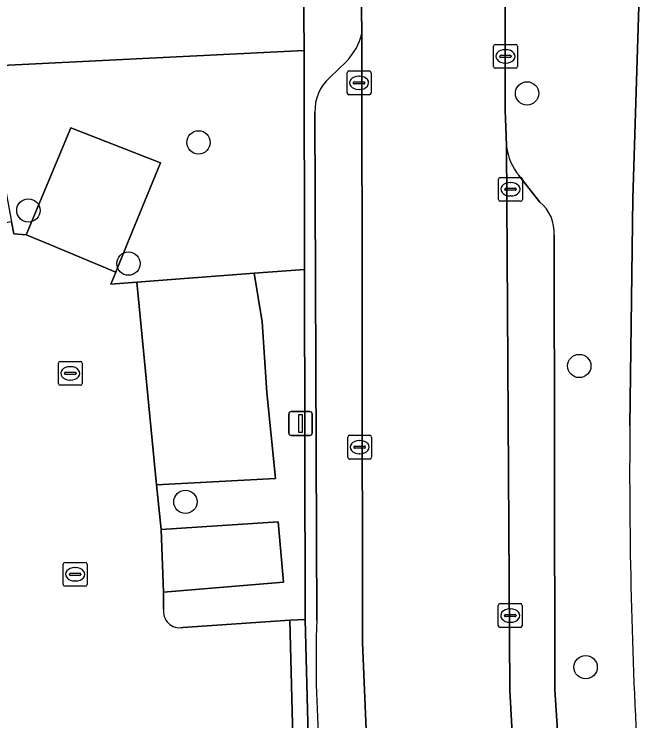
# Model space of a CAD drawing. Extents: x 159680 to 160786, y 387323 to 388340.
# Drawn here: x 160465.21 to 160491.46, y 387979.97 to 388009.61 of the extents above; entities that cross this region are included whole.
import ezdxf

# ---------------------------------------------------------------- set-up
doc = ezdxf.new("R2010")
doc.units = 0
for name, color, linetype in [('IMGEO_Boom', 7, 'Continuous'), ('IMGEO_Erf', 7, 'Continuous'), ('IMGEO_Groenvoorziening', 7, 'Continuous'), ('IMGEO_Haag', 7, 'Continuous'), ('IMGEO_Kolk', 7, 'Continuous'), ('IMGEO_Lichtmast', 7, 'Continuous'), ('IMGEO_Parkeervlak_open', 7, 'Continuous'), ('IMGEO_Rijbaan_lokaal_gesloten', 7, 'Continuous'), ('IMGEO_Voetpad_open', 7, 'Continuous')]:
    doc.layers.add(name, color=color, linetype=linetype)

msp = doc.modelspace()

# ---------------------------------------------------------------- linework, layer by layer
at = {"layer": 'IMGEO_Boom'}
for centre in [(160486.726, 388006.283), (160472.947, 388004.23), (160465.809, 388001.375), (160470.007, 387999.145), (160488.918, 387994.85), (160472.397, 387989.151), (160489.185, 387982.216)]:
    msp.add_circle(centre, 0.489, dxfattribs=at)
at = {"layer": 'IMGEO_Erf'}
msp.add_lwpolyline([(160491.459, 388011.302), (160491.164, 388001.878), (160491.041, 387992.352)], dxfattribs=at)
msp.add_arc((160704.724, 387990.349), 213.693, 179.46304, 183.32802, dxfattribs=at)
at = {"layer": 'IMGEO_Groenvoorziening'}
msp.add_lwpolyline([(160475.275, 387998.741), (160477.399, 387998.903), (160477.384, 388008.078), (160462.715, 388007.358), (160461.447, 388007.296), (160461.802, 388005.347), (160463.977, 388005.725), (160464.198, 388005.762), (160465.106, 388000.896), (160465.2, 388000.395), (160465.722, 388000.349), (160467.587, 388004.835), (160471.346, 388003.375), (160469.972, 388000), (160469.48, 387998.791), (160469.274, 387998.284), (160470.36, 387998.367)], close=True, dxfattribs=at)
for points in [[(160475.275, 387998.741), (160475.611, 387996.703), (160475.819, 387993.736), (160476.174, 387990.133), (160471.19, 387989.865)], [(160477.399, 387998.903), (160475.275, 387998.741)], [(160477.424, 387984.218), (160477.399, 387998.903)], [(160471.19, 387989.865), (160471.385, 387987.997)], [(160471.385, 387987.997), (160476.291, 387988.309), (160476.516, 387985.783), (160471.476, 387985.367)], [(160471.476, 387985.367), (160471.482, 387984.657)], [(160472.284, 387983.885), (160476.774, 387984.195)], [(160476.774, 387984.195), (160477.424, 387984.218)]]:
    msp.add_lwpolyline(points, dxfattribs=at)
msp.add_arc((160472.159, 387984.557), 0.684, 171.6316, 280.5522, dxfattribs=at)
at = {"layer": 'IMGEO_Haag'}
for points in [[(160475.275, 387998.741), (160475.611, 387996.703), (160475.819, 387993.736), (160476.174, 387990.133), (160471.19, 387989.865)], [(160477.399, 387998.903), (160475.275, 387998.741)], [(160477.424, 387984.218), (160477.399, 387998.903)], [(160471.19, 387989.865), (160471.385, 387987.997)], [(160471.385, 387987.997), (160476.291, 387988.309), (160476.516, 387985.783), (160471.476, 387985.367)], [(160471.476, 387985.367), (160471.482, 387984.657)], [(160472.284, 387983.885), (160476.774, 387984.195)], [(160476.774, 387984.195), (160477.424, 387984.218)]]:
    msp.add_lwpolyline(points, dxfattribs=at)
msp.add_arc((160472.159, 387984.557), 0.684, 171.6316, 280.5522, dxfattribs=at)
at = {"layer": 'IMGEO_Kolk'}
for p, q in [((160485.32, 388007.412), (160485.32, 388008.264)), ((160485.395, 388008.338), (160486.247, 388008.338)), ((160486.321, 388008.264), (160486.321, 388007.412)), ((160485.579, 388007.832), (160485.579, 388007.844)), ((160485.622, 388007.881), (160486.02, 388007.881)), ((160485.808, 388008.118), (160485.833, 388008.118)), ((160486.063, 388007.844), (160486.063, 388007.832)), ((160486.017, 388007.795), (160485.619, 388007.795)), ((160485.831, 388007.558), (160485.806, 388007.558)), ((160486.247, 388007.338), (160485.395, 388007.338)), ((160479.181, 388006.299), (160479.181, 388007.151)), ((160479.256, 388007.225), (160480.108, 388007.225)), ((160479.669, 388007.005), (160479.694, 388007.005)), ((160480.182, 388007.151), (160480.182, 388006.299)), ((160479.44, 388006.719), (160479.44, 388006.731)), ((160479.878, 388006.682), (160479.48, 388006.682)), ((160479.483, 388006.768), (160479.881, 388006.768)), ((160479.924, 388006.731), (160479.924, 388006.719)), ((160479.692, 388006.445), (160479.667, 388006.445)), ((160480.108, 388006.225), (160479.256, 388006.225)), ((160485.531, 388001.836), (160485.531, 388002.688)), ((160485.606, 388002.762), (160486.458, 388002.762)), ((160486.019, 388002.542), (160486.044, 388002.542)), ((160486.532, 388002.688), (160486.532, 388001.836)), ((160485.79, 388002.256), (160485.79, 388002.268)), ((160486.228, 388002.219), (160485.83, 388002.219)), ((160485.833, 388002.305), (160486.231, 388002.305)), ((160486.274, 388002.268), (160486.274, 388002.256)), ((160486.042, 388001.982), (160486.017, 388001.982)), ((160486.458, 388001.762), (160485.606, 388001.762)), ((160467.069, 387994.116), (160467.069, 387994.968)), ((160467.144, 387995.042), (160467.996, 387995.042)), ((160467.557, 387994.822), (160467.582, 387994.822)), ((160468.07, 387994.968), (160468.07, 387994.116)), ((160467.328, 387994.536), (160467.328, 387994.548)), ((160467.766, 387994.499), (160467.368, 387994.499)), ((160467.371, 387994.585), (160467.769, 387994.585)), ((160467.812, 387994.548), (160467.812, 387994.536)), ((160467.58, 387994.262), (160467.555, 387994.262)), ((160467.996, 387994.042), (160467.144, 387994.042)), ((160479.206, 387991.019), (160479.206, 387991.871)), ((160479.281, 387991.945), (160480.133, 387991.945)), ((160480.207, 387991.871), (160480.207, 387991.019)), ((160479.694, 387991.725), (160479.719, 387991.725)), ((160479.465, 387991.439), (160479.465, 387991.451)), ((160479.903, 387991.402), (160479.505, 387991.402)), ((160479.508, 387991.488), (160479.906, 387991.488)), ((160479.949, 387991.451), (160479.949, 387991.439)), ((160480.133, 387990.945), (160479.281, 387990.945)), ((160479.717, 387991.165), (160479.692, 387991.165)), ((160467.272, 387985.686), (160467.272, 387986.538)), ((160467.347, 387986.612), (160468.199, 387986.612)), ((160468.273, 387986.538), (160468.273, 387985.686)), ((160467.76, 387986.392), (160467.785, 387986.392)), ((160467.531, 387986.106), (160467.531, 387986.118)), ((160467.969, 387986.069), (160467.571, 387986.069)), ((160467.574, 387986.155), (160467.972, 387986.155)), ((160468.015, 387986.118), (160468.015, 387986.106)), ((160468.199, 387985.612), (160467.347, 387985.612)), ((160467.783, 387985.832), (160467.758, 387985.832)), ((160485.521, 387983.955), (160485.521, 387984.807)), ((160485.596, 387984.881), (160486.448, 387984.881)), ((160486.522, 387984.807), (160486.522, 387983.955)), ((160485.823, 387984.424), (160486.221, 387984.424)), ((160486.009, 387984.661), (160486.034, 387984.661)), ((160485.78, 387984.375), (160485.78, 387984.387)), ((160486.218, 387984.338), (160485.82, 387984.338)), ((160486.264, 387984.387), (160486.264, 387984.375)), ((160486.448, 387983.881), (160485.596, 387983.881)), ((160486.032, 387984.101), (160486.007, 387984.101))]:
    msp.add_line(p, q, dxfattribs=at)
for points in [[(160485.32, 388007.412), (160485.32, 388008.264)], [(160485.395, 388008.338), (160486.247, 388008.338)], [(160486.321, 388008.264), (160486.321, 388007.412)], [(160486.247, 388007.338), (160485.395, 388007.338)], [(160479.181, 388006.299), (160479.181, 388007.151)], [(160479.256, 388007.225), (160480.108, 388007.225)], [(160480.182, 388007.151), (160480.182, 388006.299)], [(160480.108, 388006.225), (160479.256, 388006.225)], [(160485.531, 388001.836), (160485.531, 388002.688)], [(160485.606, 388002.762), (160486.458, 388002.762)], [(160486.532, 388002.688), (160486.532, 388001.836)], [(160486.458, 388001.762), (160485.606, 388001.762)], [(160467.069, 387994.116), (160467.069, 387994.968)], [(160467.144, 387995.042), (160467.996, 387995.042)], [(160468.07, 387994.968), (160468.07, 387994.116)], [(160467.996, 387994.042), (160467.144, 387994.042)], [(160479.206, 387991.019), (160479.206, 387991.871)], [(160479.281, 387991.945), (160480.133, 387991.945)], [(160480.207, 387991.871), (160480.207, 387991.019)], [(160480.133, 387990.945), (160479.281, 387990.945)], [(160467.272, 387985.686), (160467.272, 387986.538)], [(160467.347, 387986.612), (160468.199, 387986.612)], [(160468.273, 387986.538), (160468.273, 387985.686)], [(160468.199, 387985.612), (160467.347, 387985.612)], [(160485.521, 387983.955), (160485.521, 387984.807)], [(160485.596, 387984.881), (160486.448, 387984.881)], [(160486.522, 387984.807), (160486.522, 387983.955)], [(160486.448, 387983.881), (160485.596, 387983.881)]]:
    msp.add_lwpolyline(points, dxfattribs=at)
for centre, radius, start, end in [((160485.397, 388008.262), 0.0765, 91.552, 178.448), ((160485.397, 388008.262), 0.0765, 91.552, 178.448), ((160486.245, 388008.262), 0.0765, 1.552, 88.448), ((160486.245, 388008.262), 0.0765, 1.552, 88.448), ((160485.619, 388007.841), 0.0403, 85.8775, 175.7526), ((160486.024, 388007.843), 0.0386, 1.7309, 96.639), ((160485.616, 388007.831), 0.0366, 178.938, 274.7102), ((160486.02, 388007.838), 0.043, 264.8664, 352.4533), ((160485.397, 388007.414), 0.0765, 181.552, 268.448), ((160485.397, 388007.414), 0.0765, 181.552, 268.448), ((160486.245, 388007.414), 0.0765, 271.552, 358.448), ((160486.245, 388007.414), 0.0765, 271.552, 358.448), ((160479.258, 388007.149), 0.0765, 91.552, 178.448), ((160479.258, 388007.149), 0.0765, 91.552, 178.448), ((160480.106, 388007.149), 0.0765, 1.552, 88.448), ((160480.106, 388007.149), 0.0765, 1.552, 88.448), ((160479.48, 388006.728), 0.0403, 85.8775, 175.7526), ((160479.477, 388006.718), 0.0366, 178.938, 274.7102), ((160479.881, 388006.725), 0.043, 264.8664, 352.4533), ((160479.885, 388006.73), 0.0386, 1.7309, 96.639), ((160479.258, 388006.301), 0.0765, 181.552, 268.448), ((160479.258, 388006.301), 0.0765, 181.552, 268.448), ((160480.106, 388006.301), 0.0765, 271.552, 358.448), ((160480.106, 388006.301), 0.0765, 271.552, 358.448), ((160485.608, 388002.686), 0.0765, 91.552, 178.448), ((160485.608, 388002.686), 0.0765, 91.552, 178.448), ((160486.456, 388002.686), 0.0765, 1.552, 88.448), ((160486.456, 388002.686), 0.0765, 1.552, 88.448), ((160485.83, 388002.265), 0.0403, 85.8775, 175.7526), ((160485.827, 388002.255), 0.0366, 178.938, 274.7102), ((160486.231, 388002.262), 0.043, 264.8664, 352.4533), ((160486.235, 388002.267), 0.0386, 1.7309, 96.639), ((160485.608, 388001.838), 0.0765, 181.552, 268.448), ((160485.608, 388001.838), 0.0765, 181.552, 268.448), ((160486.456, 388001.838), 0.0765, 271.552, 358.448), ((160486.456, 388001.838), 0.0765, 271.552, 358.448), ((160467.146, 387994.966), 0.0765, 91.552, 178.448), ((160467.146, 387994.966), 0.0765, 91.552, 178.448), ((160467.994, 387994.966), 0.0765, 1.552, 88.448), ((160467.994, 387994.966), 0.0765, 1.552, 88.448), ((160467.368, 387994.545), 0.0403, 85.8775, 175.7526), ((160467.365, 387994.535), 0.0366, 178.938, 274.7102), ((160467.769, 387994.542), 0.043, 264.8664, 352.4533), ((160467.773, 387994.547), 0.0386, 1.7309, 96.639), ((160467.146, 387994.118), 0.0765, 181.552, 268.448), ((160467.146, 387994.118), 0.0765, 181.552, 268.448), ((160467.994, 387994.118), 0.0765, 271.552, 358.448), ((160467.994, 387994.118), 0.0765, 271.552, 358.448), ((160479.283, 387991.869), 0.0765, 91.552, 178.448), ((160479.283, 387991.869), 0.0765, 91.552, 178.448), ((160480.131, 387991.869), 0.0765, 1.552, 88.448), ((160480.131, 387991.869), 0.0765, 1.552, 88.448), ((160479.505, 387991.448), 0.0403, 85.8775, 175.7526), ((160479.502, 387991.438), 0.0366, 178.938, 274.7102), ((160479.906, 387991.445), 0.043, 264.8664, 352.4533), ((160479.91, 387991.45), 0.0386, 1.7309, 96.639), ((160479.283, 387991.021), 0.0765, 181.552, 268.448), ((160479.283, 387991.021), 0.0765, 181.552, 268.448), ((160480.131, 387991.021), 0.0765, 271.552, 358.448), ((160480.131, 387991.021), 0.0765, 271.552, 358.448), ((160467.349, 387986.536), 0.0765, 91.552, 178.448), ((160467.349, 387986.536), 0.0765, 91.552, 178.448), ((160468.197, 387986.536), 0.0765, 1.552, 88.448), ((160468.197, 387986.536), 0.0765, 1.552, 88.448), ((160467.571, 387986.115), 0.0403, 85.8775, 175.7526), ((160467.568, 387986.105), 0.0366, 178.938, 274.7102), ((160467.972, 387986.112), 0.043, 264.8664, 352.4533), ((160467.976, 387986.117), 0.0386, 1.7309, 96.639), ((160467.349, 387985.688), 0.0765, 181.552, 268.448), ((160467.349, 387985.688), 0.0765, 181.552, 268.448), ((160468.197, 387985.688), 0.0765, 271.552, 358.448), ((160468.197, 387985.688), 0.0765, 271.552, 358.448), ((160485.598, 387984.805), 0.0765, 91.552, 178.448), ((160485.598, 387984.805), 0.0765, 91.552, 178.448), ((160486.446, 387984.805), 0.0765, 1.552, 88.448), ((160486.446, 387984.805), 0.0765, 1.552, 88.448), ((160485.82, 387984.384), 0.0403, 85.8775, 175.7526), ((160486.225, 387984.386), 0.0386, 1.7309, 96.639), ((160485.817, 387984.374), 0.0366, 178.938, 274.7102), ((160486.221, 387984.381), 0.043, 264.8664, 352.4533), ((160485.598, 387983.957), 0.0765, 181.552, 268.448), ((160485.598, 387983.957), 0.0765, 181.552, 268.448), ((160486.446, 387983.957), 0.0765, 271.552, 358.448), ((160486.446, 387983.957), 0.0765, 271.552, 358.448)]:
    msp.add_arc(centre, radius, start, end, dxfattribs=at)
for centre, major_axis, ratio, start_param, end_param in [((160485.807, 388007.838), (-0.387, 0.002), 0.722429, 4.712389, 7.853982), ((160485.832, 388007.838), (-0.39, 0.002), 0.717154, 1.570796, 4.712389), ((160479.668, 388006.725), (-0.387, 0.002), 0.722429, 4.712389, 7.853982), ((160479.693, 388006.725), (-0.39, 0.002), 0.717154, 1.570796, 4.712389), ((160486.018, 388002.262), (-0.387, 0.002), 0.722429, 4.712389, 7.853982), ((160486.043, 388002.262), (-0.39, 0.002), 0.717154, 1.570796, 4.712389), ((160467.556, 387994.542), (-0.387, 0.002), 0.722429, 4.712389, 7.853982), ((160467.581, 387994.542), (-0.39, 0.002), 0.717154, 1.570796, 4.712389), ((160479.693, 387991.445), (-0.387, 0.002), 0.722429, 4.712389, 7.853982), ((160479.718, 387991.445), (-0.39, 0.002), 0.717154, 1.570796, 4.712389), ((160467.759, 387986.112), (-0.387, 0.002), 0.722429, 4.712389, 7.853982), ((160467.784, 387986.112), (-0.39, 0.002), 0.717154, 1.570796, 4.712389), ((160486.008, 387984.381), (-0.387, 0.002), 0.722429, 4.712389, 7.853982), ((160486.033, 387984.381), (-0.39, 0.002), 0.717154, 1.570796, 4.712389)]:
    msp.add_ellipse(centre, major_axis=major_axis, ratio=ratio, start_param=start_param, end_param=end_param, dxfattribs=at)
at = {"layer": 'IMGEO_Lichtmast'}
for p, q in [((160476.729, 387992.039), (160476.729, 387992.839)), ((160476.729, 387992.839), (160476.729, 387992.039)), ((160476.829, 387992.939), (160477.619, 387992.939)), ((160477.619, 387992.939), (160476.829, 387992.939)), ((160477.719, 387992.839), (160477.719, 387992.039)), ((160477.719, 387992.039), (160477.719, 387992.839)), ((160477.619, 387991.939), (160476.829, 387991.939)), ((160476.829, 387991.939), (160477.619, 387991.939))]:
    msp.add_line(p, q, dxfattribs=at)
msp.add_lwpolyline([(160477.149, 387992.814), (160477.299, 387992.814), (160477.299, 387992.064), (160477.149, 387992.064), (160477.149, 387992.814)], dxfattribs=at)
for centre, start, end in [((160476.829, 387992.839), 90, 180), ((160476.829, 387992.839), 90, 180), ((160477.619, 387992.839), 0, 90), ((160477.619, 387992.839), 360, 90), ((160476.829, 387992.039), 180, 270), ((160476.829, 387992.039), 180, 270), ((160477.619, 387992.039), 270, 0), ((160477.619, 387992.039), 270, 0)]:
    msp.add_arc(centre, 0.1, start, end, dxfattribs=at)
at = {"layer": 'IMGEO_Parkeervlak_open'}
for points in [[(160486.83, 387869.924), (160482.047, 387945.687), (160481.009, 387962.737), (160480.073, 387977.276), (160479.824, 387983.238), (160479.798, 388008.807)], [(160479.149, 388007.621), (160478.451, 388006.944)], [(160477.829, 388005.493), (160477.908, 387984.18)], [(160485.863, 388004.063), (160485.998, 387981.25), (160486.973, 387963.558)], [(160487.261, 388001.726), (160486.389, 388002.835)], [(160488.795, 387967.179), (160487.897, 387981.274), (160487.86, 388000.339)]]:
    msp.add_lwpolyline(points, dxfattribs=at)
for points in [[(160469.48, 387998.791), (160469.972, 388000), (160471.346, 388003.375), (160467.587, 388004.835), (160465.722, 388000.349), (160466.564, 388000)], [(160471.19, 387989.865), (160476.174, 387990.133), (160475.819, 387993.736), (160475.611, 387996.703), (160475.275, 387998.741), (160470.36, 387998.367)], [(160471.385, 387987.997), (160471.476, 387985.367), (160476.516, 387985.783), (160476.291, 387988.309)]]:
    msp.add_lwpolyline(points, close=True, dxfattribs=at)
for centre, radius, start, end in [((160477.308, 388009.399), 2.56, 316.0005, 346.623), ((160479.683, 388005.557), 1.855, 131.619, 181.9743), ((160488.252, 388004.359), 2.407, 187.0754, 219.2993), ((160486.26, 388000.471), 1.605, 355.2903, 51.4256), ((160525.187, 387982.445), 47.311, 177.898, 184.4377)]:
    msp.add_arc(centre, radius, start, end, dxfattribs=at)
at = {"layer": 'IMGEO_Rijbaan_lokaal_gesloten'}
msp.add_lwpolyline([(160485.863, 388004.063), (160485.851, 388004.511), (160485.806, 388005.566), (160485.808, 388009.922), (160485.783, 388010.734), (160479.771, 388010.813), (160479.798, 388008.807), (160479.824, 387983.238), (160480.073, 387977.276), (160481.009, 387962.737), (160487.01, 387963.11), (160486.973, 387963.558), (160485.998, 387981.25)], close=True, dxfattribs=at)
at = {"layer": 'IMGEO_Voetpad_open'}
for points in [[(160411.03, 388020.2), (160415.813, 388020.513), (160416.835, 388020.58), (160420.014, 388020.767), (160423.93, 388019.793), (160432.611, 388017.635), (160450.641, 388013.078), (160456.201, 388011.718), (160458.963, 388011.042), (160459.385, 388008.654), (160459.637, 388007.231), (160461.447, 388007.296), (160462.715, 388007.358), (160477.384, 388008.078), (160477.35, 388011.073), (160462.624, 388010.421)], [(160479.798, 388008.807), (160479.771, 388010.813), (160479.765, 388011.18), (160477.35, 388011.073), (160477.384, 388008.078), (160477.399, 387998.903), (160477.424, 387984.218), (160477.543, 387979.347), (160479.031, 387955.532), (160479.128, 387953.445), (160480.64, 387929.807), (160480.812, 387927.127), (160481.179, 387921.382), (160481.576, 387921.417), (160478.018, 387978.784)], [(160491.041, 387992.352), (160491.164, 388001.878), (160491.459, 388011.302), (160485.793, 388011.375), (160485.783, 388010.734), (160485.808, 388009.922), (160485.806, 388005.566), (160485.851, 388004.511), (160485.863, 388004.063)], [(160478.451, 388006.944), (160479.149, 388007.621)], [(160477.908, 387984.18), (160477.829, 388005.493)], [(160486.389, 388002.835), (160487.261, 388001.726)], [(160471.482, 387984.657), (160471.476, 387985.367), (160471.385, 387987.997), (160471.19, 387989.865), (160470.36, 387998.367), (160469.274, 387998.284), (160469.48, 387998.791), (160466.564, 388000), (160465.722, 388000.349), (160465.2, 388000.395), (160465.106, 388000.896), (160462.691, 388000.458), (160463.885, 387993.069), (160464.559, 387981.065), (160462.943, 387980.952), (160461.629, 387978.493)], [(160487.86, 388000.339), (160487.897, 387981.274), (160488.795, 387967.179)], [(160476.906, 387979.279), (160476.774, 387984.195), (160472.284, 387983.885)]]:
    msp.add_lwpolyline(points, dxfattribs=at)
msp.add_lwpolyline([(160477.424, 387984.218), (160476.774, 387984.195), (160476.906, 387979.279), (160477.543, 387979.347)], close=True, dxfattribs=at)
for centre, radius, start, end in [((160477.308, 388009.399), 2.56, 316.0005, 346.623), ((160479.683, 388005.557), 1.855, 131.619, 181.9743), ((160488.252, 388004.359), 2.407, 187.0754, 219.2993), ((160486.26, 388000.471), 1.605, 355.2903, 51.4256), ((160704.724, 387990.349), 213.693, 179.46304, 183.32802), ((160472.159, 387984.557), 0.684, 171.6316, 280.5522), ((160525.187, 387982.445), 47.311, 177.898, 184.4377)]:
    msp.add_arc(centre, radius, start, end, dxfattribs=at)

doc.saveas('drawing.dxf')
